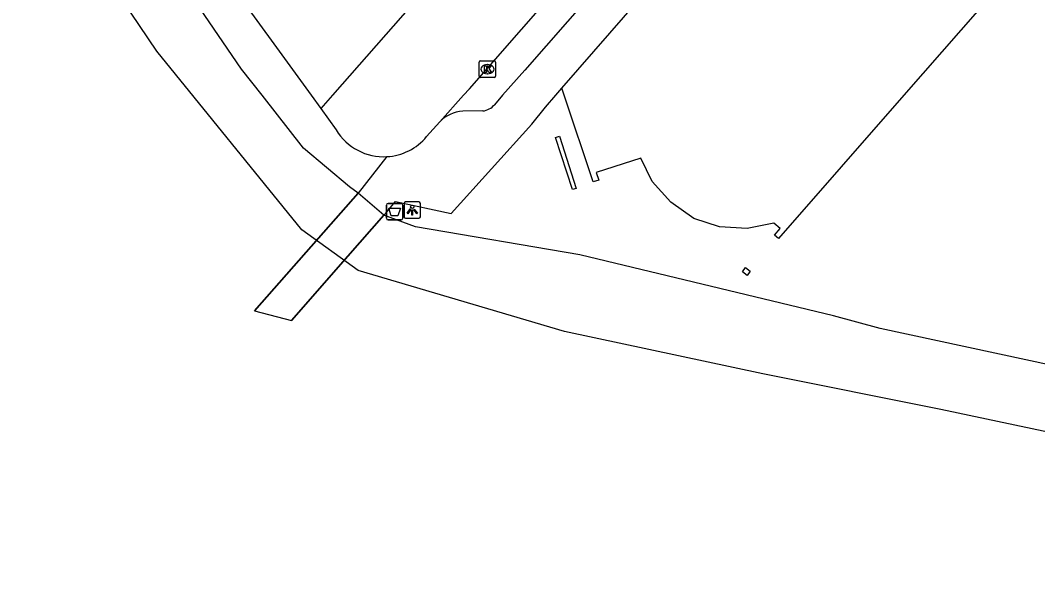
# Model space of a CAD drawing. Extents: x 158474 to 159560, y 388525 to 389605.
# Drawn here: x 158694.2 to 158756.2, y 388719.9 to 388754.6 of the extents above; entities that cross this region are included whole.
import ezdxf

# ---------------------------------------------------------------- set-up
doc = ezdxf.new("R2010")
doc.units = 0
for name, color, linetype in [('IMGEO_Afvalbak', 7, 'Continuous'), ('IMGEO_Dek', 7, 'Continuous'), ('IMGEO_Erf', 7, 'Continuous'), ('IMGEO_Groenvoorziening', 7, 'Continuous'), ('IMGEO_Hek', 7, 'Continuous'), ('IMGEO_Kolk', 7, 'Continuous'), ('IMGEO_Lichtpunt', 7, 'Continuous'), ('IMGEO_Meer_plas_ven_vijver', 7, 'Continuous'), ('IMGEO_Pand', 7, 'Continuous'), ('IMGEO_Parkeervlak_open', 7, 'Continuous'), ('IMGEO_Rijbaan_lokaal_open', 7, 'Continuous'), ('IMGEO_Voetpad_open', 7, 'Continuous'), ('IMGEO_Walbescherming', 7, 'Continuous')]:
    doc.layers.add(name, color=color, linetype=linetype)

msp = doc.modelspace()

# ---------------------------------------------------------------- linework, layer by layer
at = {"layer": 'IMGEO_Afvalbak'}
for p, q in [((158716.489, 388742.508), (158716.489, 388743.308)), ((158716.489, 388743.308), (158716.489, 388742.508)), ((158716.589, 388743.408), (158717.379, 388743.408)), ((158717.379, 388743.408), (158716.589, 388743.408)), ((158717.479, 388743.308), (158717.479, 388742.508)), ((158717.479, 388742.508), (158717.479, 388743.308)), ((158717.379, 388742.408), (158716.589, 388742.408)), ((158716.589, 388742.408), (158717.379, 388742.408))]:
    msp.add_line(p, q, dxfattribs=at)
msp.add_lwpolyline([(158716.632, 388743.122), (158717.336, 388743.122), (158717.187, 388742.652), (158716.781, 388742.652), (158716.632, 388743.122)], dxfattribs=at)
for centre, start, end in [((158716.589, 388743.308), 90, 180), ((158716.589, 388743.308), 90, 180), ((158717.379, 388743.308), 0, 90), ((158717.379, 388743.308), 360, 90), ((158716.589, 388742.508), 180, 270), ((158716.589, 388742.508), 180, 270), ((158717.379, 388742.508), 270, 0), ((158717.379, 388742.508), 270, 0)]:
    msp.add_arc(centre, 0.1, start, end, dxfattribs=at)
at = {"layer": 'IMGEO_Dek'}
msp.add_lwpolyline([(158710.703, 388736.277), (158710.703, 388736.277), (158714.135, 388740.185), (158716.33, 388742.684), (158714.762, 388744.037), (158712.35, 388741.298), (158708.434, 388736.85)], close=True, dxfattribs=at)
at = {"layer": 'IMGEO_Erf'}
msp.add_lwpolyline([(158811.699, 388719.919), (158803.159, 388721.93), (158796.048, 388725.156), (158793.057, 388725.596), (158767.855, 388731.202), (158746.586, 388735.773), (158743.741, 388736.553), (158728.274, 388740.277), (158718.265, 388741.975), (158716.33, 388742.684)], dxfattribs=at)
at = {"layer": 'IMGEO_Groenvoorziening'}
msp.add_lwpolyline([(158714.762, 388744.037), (158714.238, 388744.412), (158711.437, 388746.785), (158708.904, 388750), (158707.649, 388751.593), (158703.128, 388758.224)], dxfattribs=at)
at = {"layer": 'IMGEO_Hek'}
for points in [[(158712.35, 388741.298), (158714.762, 388744.037)], [(158716.33, 388742.684), (158714.135, 388740.185)], [(158708.434, 388736.85), (158712.35, 388741.298)], [(158714.135, 388740.185), (158710.703, 388736.277)], [(158710.703, 388736.277), (158710.703, 388736.277)]]:
    msp.add_lwpolyline(points, dxfattribs=at)
at = {"layer": 'IMGEO_Kolk'}
for p, q in [((158722.145, 388751.168), (158722.145, 388752.02)), ((158722.22, 388752.094), (158723.072, 388752.094)), ((158722.633, 388751.874), (158722.658, 388751.874)), ((158723.146, 388752.02), (158723.146, 388751.168)), ((158722.656, 388751.314), (158722.631, 388751.314)), ((158723.072, 388751.094), (158722.22, 388751.094))]:
    msp.add_line(p, q, dxfattribs=at)
for points in [[(158722.145, 388751.168), (158722.145, 388752.02)], [(158722.22, 388752.094), (158723.072, 388752.094)], [(158722.466, 388751.794), (158722.589, 388751.794), (158722.589, 388751.643), (158722.719, 388751.794), (158722.883, 388751.794), (158722.737, 388751.643), (158722.89, 388751.394), (158722.738, 388751.394), (158722.653, 388751.558), (158722.589, 388751.491), (158722.589, 388751.394), (158722.466, 388751.394), (158722.466, 388751.794)], [(158723.146, 388752.02), (158723.146, 388751.168)], [(158723.072, 388751.094), (158722.22, 388751.094)]]:
    msp.add_lwpolyline(points, dxfattribs=at)
for centre, start, end in [((158722.222, 388752.018), 91.55205, 178.44795), ((158722.222, 388752.018), 91.55205, 178.44795), ((158723.07, 388752.018), 1.55205, 88.44795), ((158723.07, 388752.018), 1.55205, 88.44795), ((158722.222, 388751.17), 181.55205, 268.44795), ((158722.222, 388751.17), 181.55205, 268.44795), ((158723.07, 388751.17), 271.55205, 358.44795), ((158723.07, 388751.17), 271.55205, 358.44795)]:
    msp.add_arc(centre, 0.0765, start, end, dxfattribs=at)
for centre, major_axis, ratio, start_param, end_param in [((158722.632, 388751.594), (-0.387, 0.002), 0.722429, 4.712389, 7.853982), ((158722.657, 388751.594), (-0.39, 0.002), 0.717154, 1.570796, 4.712389)]:
    msp.add_ellipse(centre, major_axis=major_axis, ratio=ratio, start_param=start_param, end_param=end_param, dxfattribs=at)
at = {"layer": 'IMGEO_Lichtpunt'}
for p, q in [((158717.563, 388743.404), (158717.563, 388742.597)), ((158717.563, 388743.404), (158717.563, 388742.597)), ((158718.465, 388743.499), (158717.657, 388743.499)), ((158718.465, 388743.499), (158717.657, 388743.499)), ((158718.559, 388742.597), (158718.559, 388743.404)), ((158718.559, 388742.597), (158718.559, 388743.404)), ((158717.657, 388742.503), (158718.465, 388742.503)), ((158717.657, 388742.503), (158718.465, 388742.503))]:
    msp.add_line(p, q, dxfattribs=at)
for points in [[(158717.937, 388743.068), (158717.976, 388743.04), (158717.788, 388742.778), (158717.75, 388742.805), (158717.937, 388743.068)], [(158718.149, 388743.04), (158718.187, 388743.067), (158718.374, 388742.805), (158718.335, 388742.777), (158718.149, 388743.04)], [(158718.039, 388743.02), (158718.086, 388743.02), (158718.086, 388742.698), (158718.039, 388742.698), (158718.039, 388743.02)]]:
    msp.add_lwpolyline(points, dxfattribs=at)
msp.add_circle((158718.062, 388743.202), 0.0994, dxfattribs=at)
for centre, start, end in [((158717.657, 388743.404), 90, 180), ((158717.657, 388743.404), 90, 180), ((158718.465, 388743.404), 0, 90), ((158718.465, 388743.404), 0, 90), ((158717.657, 388742.597), 180, 270), ((158717.657, 388742.597), 180, 270), ((158718.465, 388742.597), 270, 0), ((158718.465, 388742.597), 270, 360)]:
    msp.add_arc(centre, 0.0946, start, end, dxfattribs=at)
at = {"layer": 'IMGEO_Meer_plas_ven_vijver'}
msp.add_lwpolyline([(158784.665, 388723.576), (158750.297, 388730.833), (158739.431, 388733.025), (158727.341, 388735.59), (158714.754, 388739.311), (158711.338, 388741.806), (158702.489, 388752.682), (158700.382, 388755.839), (158694.933, 388763.87), (158675.748, 388792.648)], dxfattribs=at)
at = {"layer": 'IMGEO_Pand'}
for points in [[(158727.187, 388750.436), (158733.866, 388758.112), (158737.722, 388762.513), (158756.867, 388784.38)], [(158757.448, 388760.766), (158748.034, 388750), (158740.394, 388741.262), (158740.154, 388741.469), (158740.487, 388741.882), (158740.119, 388742.2), (158738.475, 388741.889), (158736.803, 388741.983), (158735.232, 388742.497), (158733.823, 388743.48), (158732.698, 388744.749), (158732.002, 388746.171), (158729.285, 388745.285), (158729.434, 388744.83), (158729.098, 388744.72), (158727.333, 388750), (158727.187, 388750.436)], [(158727.829, 388744.252), (158726.803, 388747.436), (158727.031, 388747.509), (158728.057, 388744.325), (158727.829, 388744.252)], [(158738.478, 388739.017), (158738.189, 388739.238), (158738.383, 388739.491), (158738.672, 388739.27), (158738.478, 388739.017)]]:
    msp.add_lwpolyline(points, dxfattribs=at)
at = {"layer": 'IMGEO_Parkeervlak_open'}
msp.add_lwpolyline([(158706.468, 388757.48), (158711.905, 388750), (158712.481, 388749.198)], dxfattribs=at)
at = {"layer": 'IMGEO_Rijbaan_lokaal_open'}
for points in [[(158719.735, 388748.381), (158721.191, 388750), (158721.552, 388750.402), (158777.609, 388814.378)], [(158731.844, 388771.223), (158713.19, 388750), (158712.481, 388749.198)], [(158712.481, 388749.198), (158713.422, 388747.889)], [(158719.735, 388748.381), (158718.938, 388747.483)]]:
    msp.add_lwpolyline(points, dxfattribs=at)
for centre, radius, start, end in [((158716.326, 388749.654), 3.399, 211.29435, 273.18551), ((158716.327, 388749.647), 3.391, 273.17551, 320.35117)]:
    msp.add_arc(centre, radius, start, end, dxfattribs=at)
at = {"layer": 'IMGEO_Voetpad_open'}
for points in [[(158779.391, 388813.69), (158724.917, 388751.537), (158723.574, 388750), (158723.072, 388749.425)], [(158716.33, 388742.684), (158716.517, 388742.904), (158717.042, 388743.522), (158720.44, 388742.799), (158725.348, 388748.235), (158726.185, 388749.28), (158726.809, 388750), (158727.187, 388750.436)], [(158722.372, 388749.046), (158721.137, 388749.033)], [(158716.515, 388746.261), (158714.762, 388744.037)], [(158716.33, 388742.684), (158714.762, 388744.037)]]:
    msp.add_lwpolyline(points, dxfattribs=at)
for centre, radius, start, end in [((158722.241, 388750.123), 1.085, 276.91711, 319.94765), ((158721.286, 388746.879), 2.159, 93.95614, 135.92542)]:
    msp.add_arc(centre, radius, start, end, dxfattribs=at)
at = {"layer": 'IMGEO_Walbescherming'}
for points in [[(158711.338, 388741.806), (158702.489, 388752.682)], [(158727.341, 388735.59), (158714.754, 388739.311)], [(158750.297, 388730.833), (158739.431, 388733.025)]]:
    msp.add_lwpolyline(points, dxfattribs=at)

doc.saveas('drawing.dxf')
